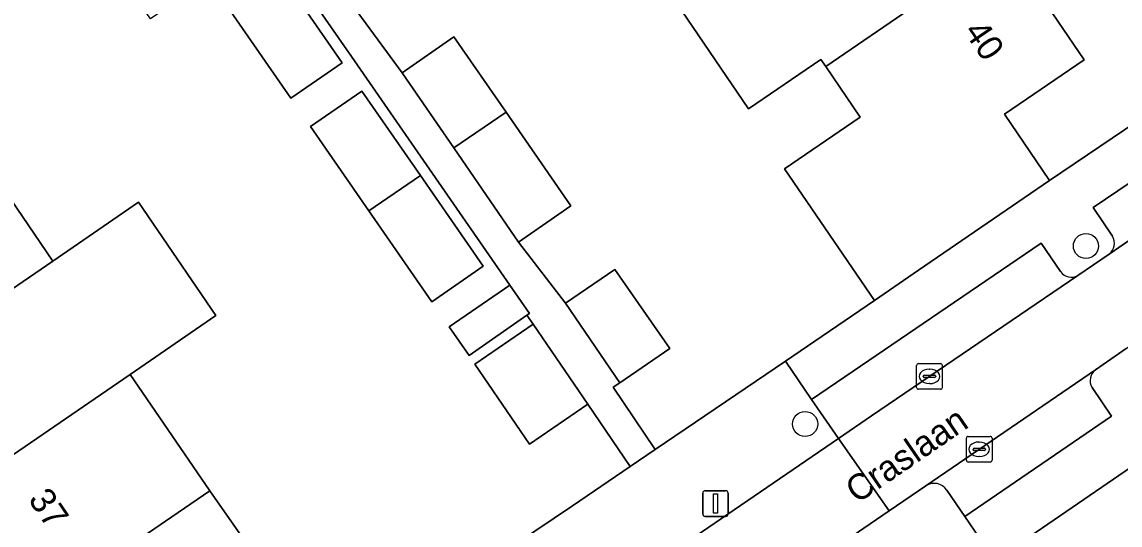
# Model space of a CAD drawing. Extents: x 157445 to 158888, y 383061 to 384688.
# Drawn here: x 158131.78 to 158174.58, y 383757.82 to 383777.4 of the extents above; entities that cross this region are included whole.
import ezdxf

# ---------------------------------------------------------------- set-up
doc = ezdxf.new("R2010")
doc.units = 0
for name, color, linetype in [('IMGEO_Boom', 7, 'Continuous'), ('IMGEO_Erf', 7, 'Continuous'), ('IMGEO_Kolk', 7, 'Continuous'), ('IMGEO_Lichtmast', 7, 'Continuous'), ('IMGEO_Muur', 7, 'Continuous'), ('IMGEO_Openbare_ruimte_label', 7, 'Continuous'), ('IMGEO_Pand', 7, 'Continuous'), ('IMGEO_Pand_nummerreeks', 7, 'Continuous'), ('IMGEO_Parkeervlak_open', 7, 'Continuous'), ('IMGEO_Rijbaan_lokaal_open', 7, 'Continuous'), ('IMGEO_Voetpad_open', 7, 'Continuous')]:
    doc.layers.add(name, color=color, linetype=linetype)

msp = doc.modelspace()

# ---------------------------------------------------------------- linework, layer by layer
at = {"layer": 'IMGEO_Boom'}
for centre in [(158173.254, 383768.683), (158162.309, 383761.754)]:
    msp.add_circle(centre, 0.489, dxfattribs=at)
at = {"layer": 'IMGEO_Erf'}
for points in [[(158170.104, 383780.453), (158173.189, 383775.937), (158170.075, 383773.81), (158171.837, 383771.231), (158179.168, 383776.179), (158157.348, 383808.015)], [(158129.893, 383772.619), (158132.984, 383768.099), (158136.324, 383770.384), (158139.341, 383765.973), (158136.001, 383763.688), (158139.1, 383759.157), (158143.934, 383752.254), (158147.354, 383754.586), (158151.062, 383757.099), (158153.24, 383758.575), (158155.492, 383760.102), (158153.838, 383762.522), (158151.56, 383760.967), (158149.428, 383764.089), (158151.705, 383765.644), (158151.465, 383765.99), (158149.209, 383764.425), (158148.434, 383765.542), (158150.797, 383767.157), (158147.667, 383771.669), (158144.621, 383776.06), (158141.5, 383780.559)], [(158144.872, 383777.769), (158146.597, 383775.428), (158148.621, 383776.821), (158150.652, 383773.893), (158153.181, 383770.248), (158151.133, 383768.839), (158152.967, 383766.456), (158154.897, 383767.774), (158157.037, 383764.689), (158155.085, 383763.356), (158154.821, 383763.186), (158156.467, 383760.763), (158161.541, 383764.202), (158165.008, 383766.565), (158161.508, 383771.691), (158164.456, 383773.703), (158163.11, 383775.674), (158162.922, 383775.949), (158160.107, 383774.026), (158157.282, 383778.161)], [(158175.939, 383760.709), (158169.708, 383756.443), (158166.506, 383754.251), (158164.262, 383752.715), (158164.227, 383752.691), (158165.975, 383750.213), (158168.196, 383751.739), (158169.384, 383750), (158170.305, 383748.653), (158168.085, 383747.132), (158169.758, 383744.477), (158172.298, 383746.162), (158174.421, 383742.96), (158176.267, 383740.175), (158173.727, 383738.491), (158176.038, 383735.315)]]:
    msp.add_lwpolyline(points, dxfattribs=at)
for points in [[(158134.749, 383780.511), (158136.988, 383782.043), (158136.821, 383782.284), (158138.827, 383783.657), (158141.145, 383780.316), (158144.266, 383775.817), (158142.259, 383774.444), (158139.138, 383778.943), (158139.045, 383779.076), (158136.788, 383777.532)], [(158145.305, 383770.053), (158143.029, 383773.335), (158145.032, 383774.713), (158147.312, 383771.426), (158149.761, 383767.895), (158147.758, 383766.516)]]:
    msp.add_lwpolyline(points, close=True, dxfattribs=at)
at = {"layer": 'IMGEO_Kolk'}
for p, q in [((158166.656, 383763.182), (158166.656, 383764.034)), ((158166.731, 383764.108), (158167.583, 383764.108)), ((158167.657, 383764.034), (158167.657, 383763.182)), ((158166.915, 383763.602), (158166.915, 383763.614)), ((158166.958, 383763.651), (158167.356, 383763.651)), ((158167.144, 383763.888), (158167.169, 383763.888)), ((158167.399, 383763.614), (158167.399, 383763.602)), ((158167.353, 383763.565), (158166.955, 383763.565)), ((158167.167, 383763.328), (158167.142, 383763.328)), ((158167.583, 383763.108), (158166.731, 383763.108)), ((158168.594, 383760.345), (158168.594, 383761.197)), ((158168.669, 383761.271), (158169.521, 383761.271)), ((158169.082, 383761.051), (158169.107, 383761.051)), ((158169.595, 383761.197), (158169.595, 383760.345)), ((158168.853, 383760.765), (158168.853, 383760.777)), ((158169.291, 383760.728), (158168.893, 383760.728)), ((158168.896, 383760.814), (158169.294, 383760.814)), ((158169.337, 383760.777), (158169.337, 383760.765)), ((158169.521, 383760.271), (158168.669, 383760.271)), ((158169.105, 383760.491), (158169.08, 383760.491))]:
    msp.add_line(p, q, dxfattribs=at)
for points in [[(158166.656, 383763.182), (158166.656, 383764.034)], [(158166.731, 383764.108), (158167.583, 383764.108)], [(158167.657, 383764.034), (158167.657, 383763.182)], [(158167.583, 383763.108), (158166.731, 383763.108)], [(158168.594, 383760.345), (158168.594, 383761.197)], [(158168.669, 383761.271), (158169.521, 383761.271)], [(158169.595, 383761.197), (158169.595, 383760.345)], [(158169.521, 383760.271), (158168.669, 383760.271)]]:
    msp.add_lwpolyline(points, dxfattribs=at)
for centre, radius, start, end in [((158166.733, 383764.032), 0.0765, 91.552, 178.448), ((158166.733, 383764.032), 0.0765, 91.552, 178.448), ((158167.581, 383764.032), 0.0765, 1.552, 88.448), ((158167.581, 383764.032), 0.0765, 1.552, 88.448), ((158166.955, 383763.611), 0.0403, 85.8775, 175.7526), ((158166.952, 383763.601), 0.0366, 178.938, 274.7102), ((158167.356, 383763.608), 0.043, 264.8664, 352.4533), ((158167.36, 383763.613), 0.0386, 1.7309, 96.639), ((158166.733, 383763.184), 0.0765, 181.552, 268.448), ((158166.733, 383763.184), 0.0765, 181.552, 268.448), ((158167.581, 383763.184), 0.0765, 271.552, 358.448), ((158167.581, 383763.184), 0.0765, 271.552, 358.448), ((158168.671, 383761.195), 0.0765, 91.552, 178.448), ((158168.671, 383761.195), 0.0765, 91.552, 178.448), ((158169.519, 383761.195), 0.0765, 1.552, 88.448), ((158169.519, 383761.195), 0.0765, 1.552, 88.448), ((158168.893, 383760.774), 0.0403, 85.8775, 175.7526), ((158168.89, 383760.764), 0.0366, 178.938, 274.7102), ((158169.294, 383760.771), 0.043, 264.8664, 352.4533), ((158169.298, 383760.776), 0.0386, 1.7309, 96.639), ((158168.671, 383760.347), 0.0765, 181.552, 268.448), ((158168.671, 383760.347), 0.0765, 181.552, 268.448), ((158169.519, 383760.347), 0.0765, 271.552, 358.448), ((158169.519, 383760.347), 0.0765, 271.552, 358.448)]:
    msp.add_arc(centre, radius, start, end, dxfattribs=at)
for centre, major_axis, ratio, start_param, end_param in [((158167.143, 383763.608), (-0.387, 0.002), 0.722429, 4.712389, 7.853982), ((158167.168, 383763.608), (-0.39, 0.002), 0.717154, 1.570796, 4.712389), ((158169.081, 383760.771), (-0.387, 0.002), 0.722429, 4.712389, 7.853982), ((158169.106, 383760.771), (-0.39, 0.002), 0.717154, 1.570796, 4.712389)]:
    msp.add_ellipse(centre, major_axis=major_axis, ratio=ratio, start_param=start_param, end_param=end_param, dxfattribs=at)
at = {"layer": 'IMGEO_Lichtmast'}
for p, q in [((158158.318, 383758.257), (158158.318, 383759.057)), ((158158.318, 383759.057), (158158.318, 383758.257)), ((158158.418, 383759.157), (158159.208, 383759.157)), ((158159.208, 383759.157), (158158.418, 383759.157)), ((158159.308, 383759.057), (158159.308, 383758.257)), ((158159.308, 383758.257), (158159.308, 383759.057)), ((158159.208, 383758.157), (158158.418, 383758.157)), ((158158.418, 383758.157), (158159.208, 383758.157))]:
    msp.add_line(p, q, dxfattribs=at)
msp.add_lwpolyline([(158158.738, 383759.032), (158158.888, 383759.032), (158158.888, 383758.282), (158158.738, 383758.282), (158158.738, 383759.032)], dxfattribs=at)
for centre, start, end in [((158158.418, 383759.057), 90, 180), ((158158.418, 383759.057), 90, 180), ((158159.208, 383759.057), 0, 90), ((158159.208, 383759.057), 360, 90), ((158158.418, 383758.257), 180, 270), ((158158.418, 383758.257), 180, 270), ((158159.208, 383758.257), 270, 0), ((158159.208, 383758.257), 270, 0)]:
    msp.add_arc(centre, 0.1, start, end, dxfattribs=at)
at = {"layer": 'IMGEO_Muur'}
msp.add_lwpolyline([(158153.24, 383758.575), (158155.492, 383760.102)], dxfattribs=at)
at = {"layer": 'IMGEO_Pand'}
for points in [[(158170.104, 383780.453), (158167.092, 383784.863), (158160.097, 383780.084), (158157.282, 383778.161), (158160.107, 383774.026), (158162.922, 383775.949), (158163.11, 383775.674)], [(158141.145, 383780.316), (158139.138, 383778.943), (158142.259, 383774.444), (158144.266, 383775.817)], [(158170.104, 383780.453), (158163.11, 383775.674), (158164.456, 383773.703), (158161.508, 383771.691), (158165.008, 383766.565), (158166.733, 383767.744), (158171.837, 383771.231), (158170.075, 383773.81), (158173.189, 383775.937)], [(158146.597, 383775.428), (158146.624, 383775.389), (158148.613, 383772.5), (158150.652, 383773.893), (158148.621, 383776.821)], [(158145.305, 383770.053), (158147.312, 383771.426), (158145.032, 383774.713), (158143.029, 383773.335)], [(158150.652, 383773.893), (158148.613, 383772.5), (158151.133, 383768.839), (158153.181, 383770.248)], [(158122.813, 383767.776), (158125.905, 383763.256), (158132.984, 383768.099), (158129.893, 383772.619)], [(158147.312, 383771.426), (158145.305, 383770.053), (158147.758, 383766.516), (158149.761, 383767.895)], [(158136.001, 383763.688), (158139.341, 383765.973), (158136.324, 383770.384), (158132.984, 383768.099), (158125.905, 383763.256), (158128.922, 383758.845)], [(158152.967, 383766.456), (158155.085, 383763.356), (158157.037, 383764.689), (158154.897, 383767.774)], [(158151.465, 383765.99), (158151.561, 383766.056), (158150.797, 383767.157), (158148.434, 383765.542), (158149.209, 383764.425)], [(158151.56, 383760.967), (158153.838, 383762.522), (158151.705, 383765.644), (158149.428, 383764.089)], [(158132.021, 383754.315), (158139.1, 383759.157), (158136.001, 383763.688), (158128.922, 383758.845)], [(158139.1, 383759.157), (158132.021, 383754.315), (158134.972, 383750), (158135.086, 383749.834), (158135.326, 383750), (158136.894, 383751.084), (158137.627, 383750), (158138.577, 383748.596), (158140.625, 383750), (158143.934, 383752.254)]]:
    msp.add_lwpolyline(points, close=True, dxfattribs=at)
at = {"layer": 'IMGEO_Parkeervlak_open'}
for points in [[(158174.159, 383768.371), (158175.539, 383769.31), (158179.837, 383772.198), (158179.151, 383772.335), (158178.389, 383773.452), (158173.531, 383770.179), (158174.291, 383769.066)], [(158172.265, 383767.685), (158171.504, 383768.799), (158163.856, 383763.596), (158162.561, 383762.71), (158163.604, 383761.185), (158164.897, 383762.069), (158172.941, 383767.542)], [(158173.626, 383763.869), (158167.014, 383759.349)], [(158167.835, 383759.183), (158168.539, 383758.153), (158174.255, 383762.061), (158173.495, 383763.174)]]:
    msp.add_lwpolyline(points, dxfattribs=at)
for centre, radius, start, end in [((158173.841, 383768.791), 0.527, 307.069, 31.4231), ((158172.678, 383767.967), 0.5, 214.3454, 301.7662), ((158173.946, 383763.449), 0.528, 127.2771, 211.3741), ((158167.339, 383758.845), 0.6, 34.3067, 122.832)]:
    msp.add_arc(centre, radius, start, end, dxfattribs=at)
at = {"layer": 'IMGEO_Rijbaan_lokaal_open'}
for points in [[(158174.159, 383768.371), (158172.941, 383767.542), (158164.897, 383762.069), (158163.604, 383761.185), (158165.587, 383758.374), (158167.014, 383759.349), (158173.626, 383763.869), (158174.828, 383764.691), (158180.511, 383768.576), (158182.841, 383770.169), (158180.957, 383772.951), (158179.837, 383772.198), (158175.539, 383769.31)], [(158165.587, 383758.374), (158163.604, 383761.185), (158153.468, 383754.255), (158155.41, 383751.416)]]:
    msp.add_lwpolyline(points, close=True, dxfattribs=at)
at = {"layer": 'IMGEO_Voetpad_open'}
for points in [[(158141.5, 383780.559), (158144.621, 383776.06), (158147.667, 383771.669), (158150.797, 383767.157), (158151.561, 383766.056), (158151.465, 383765.99), (158151.705, 383765.644), (158153.838, 383762.522), (158155.492, 383760.102), (158156.467, 383760.763), (158154.821, 383763.186), (158155.085, 383763.356), (158152.967, 383766.456), (158151.133, 383768.839), (158148.613, 383772.5), (158146.624, 383775.389), (158146.597, 383775.428), (158144.872, 383777.769)], [(158173.531, 383770.179), (158178.389, 383773.452), (158179.151, 383772.335), (158179.837, 383772.198), (158180.957, 383772.951), (158179.168, 383776.179), (158171.837, 383771.231), (158166.733, 383767.744), (158165.008, 383766.565), (158161.541, 383764.202), (158162.561, 383762.71), (158163.856, 383763.596), (158171.504, 383768.799), (158172.265, 383767.685)], [(158174.291, 383769.066), (158173.531, 383770.179)], [(158172.941, 383767.542), (158174.159, 383768.371)], [(158174.828, 383764.691), (158173.626, 383763.869)], [(158173.495, 383763.174), (158174.255, 383762.061), (158168.539, 383758.153), (158169.708, 383756.443), (158175.939, 383760.709), (158180.833, 383764.065)], [(158167.014, 383759.349), (158165.587, 383758.374), (158155.41, 383751.416), (158155.205, 383751.276), (158156.077, 383750), (158157.421, 383748.033), (158163.021, 383751.865), (158164.227, 383752.691), (158164.262, 383752.715), (158166.506, 383754.251)], [(158166.506, 383754.251), (158169.708, 383756.443), (158168.539, 383758.153), (158167.835, 383759.183)]]:
    msp.add_lwpolyline(points, dxfattribs=at)
msp.add_lwpolyline([(158163.604, 383761.185), (158162.561, 383762.71), (158161.541, 383764.202), (158156.467, 383760.763), (158155.492, 383760.102), (158153.24, 383758.575), (158151.062, 383757.099), (158153.152, 383754.039), (158153.468, 383754.255)], close=True, dxfattribs=at)
for centre, radius, start, end in [((158173.841, 383768.791), 0.527, 307.069, 31.4231), ((158172.678, 383767.967), 0.5, 214.3454, 301.7662), ((158173.946, 383763.449), 0.528, 127.2771, 211.3741), ((158167.339, 383758.845), 0.6, 34.3067, 122.832)]:
    msp.add_arc(centre, radius, start, end, dxfattribs=at)

# ---------------------------------------------------------------- texts
at = {"layer": 'IMGEO_Openbare_ruimte_label'}
msp.add_text('Craslaan', height=1, rotation=34.4525, dxfattribs=at).set_placement((158164.331, 383758.632))
at = {"layer": 'IMGEO_Pand_nummerreeks'}
for s, rotation, p in [('40', 304.3372, (158168.467, 383777.034)), ('37', 304.3727, (158131.997, 383758.814))]:
    msp.add_text(s, height=1, rotation=rotation, dxfattribs=at).set_placement(p)

doc.saveas('drawing.dxf')
